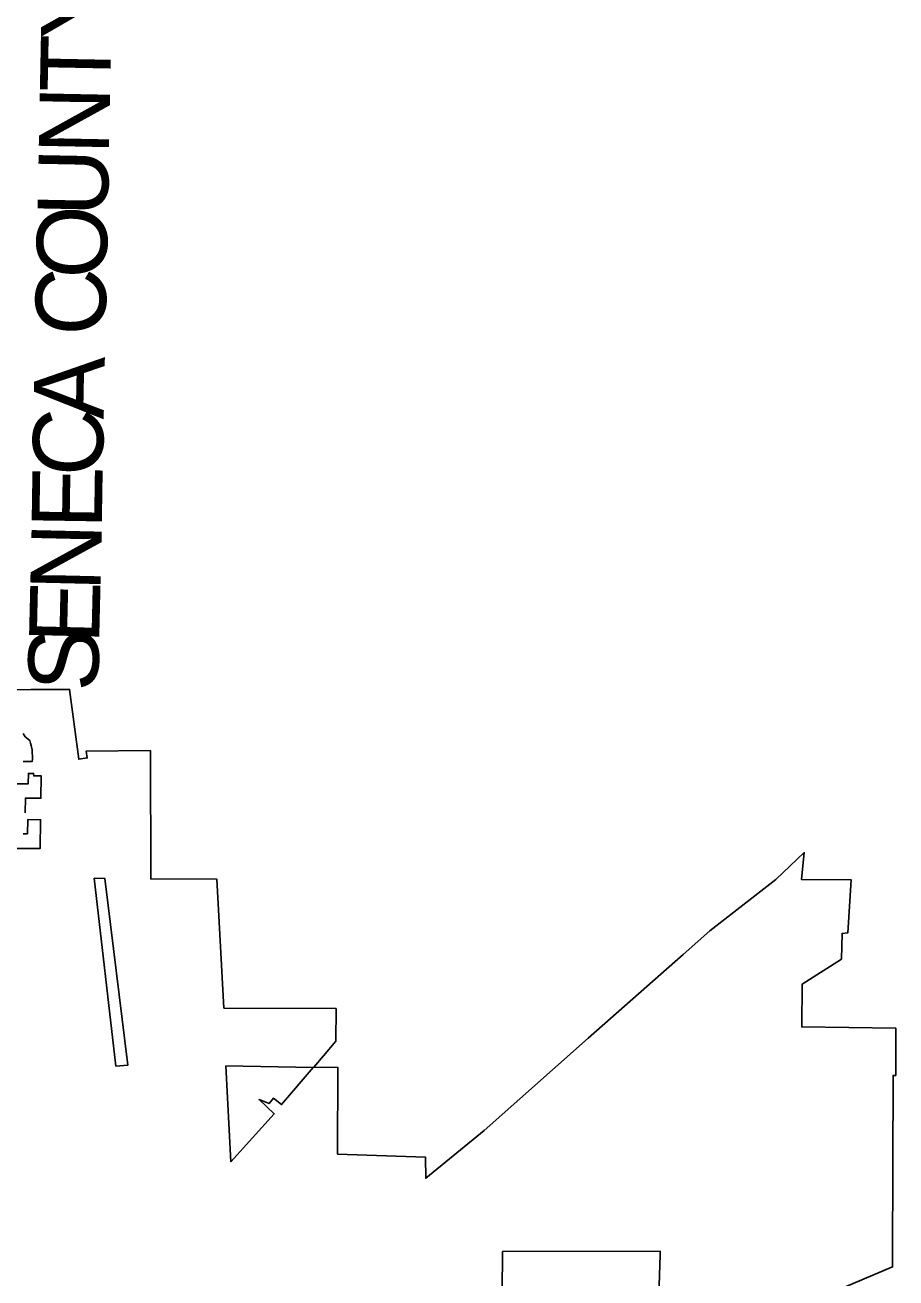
# Model space of a CAD drawing. Extents: x 1443599 to 1910620, y 1028088 to 1361369.
# Drawn here: x 1716010 to 1728408, y 1154532 to 1172379 of the extents above; entities that cross this region are included whole.
import ezdxf

# ---------------------------------------------------------------- set-up
doc = ezdxf.new("R2010")
doc.units = 0
doc.layers.add('GM_X_Adjacent_County_Text', color=7, linetype='Continuous')
doc.layers.add('GM_X_Corporation', color=7, linetype='Continuous')

msp = doc.modelspace()

# ---------------------------------------------------------------- linework, layer by layer
at = {"layer": 'GM_X_Corporation'}
for points in [[(1715610, 1162911), (1716094, 1162916), (1716644, 1162915), (1716774, 1161921), (1716895, 1161939), (1716881, 1162038), (1717795, 1162044), (1717799, 1160217), (1718739, 1160214), (1718841, 1158376), (1720439, 1158368), (1720434, 1157904), (1720260, 1157698), (1720120, 1157536), (1720464, 1157532), (1720460, 1156296), (1721710, 1156254), (1721714, 1155953), (1722546, 1156634), (1724027, 1157947), (1725378, 1159138), (1725757, 1159477), (1726700, 1160210), (1727102, 1160591), (1727063, 1160208), (1727773, 1160203), (1727722, 1159447), (1727642, 1159439), (1727634, 1159074), (1727074, 1158717), (1727068, 1158109), (1728408, 1158088), (1728406, 1157416), (1728368, 1157417), (1728360, 1154840), (1728360, 1154689), (1724998, 1153266), (1725052, 1154860), (1725053, 1154913), (1722809, 1154907), (1722788, 1152568)], [(1715985, 1161890), (1716111, 1161889), (1716116, 1161920), (1716113, 1162056), (1716097, 1162115), (1716089, 1162152), (1716076, 1162187), (1716012, 1162242), (1715985, 1162286)], [(1716010, 1161157), (1716014, 1161367), (1716235, 1161365), (1716240, 1161684), (1716134, 1161683), (1716132, 1161719), (1716057, 1161719), (1716055, 1161572), (1715810, 1161571)], [(1715795, 1160650), (1716225, 1160651), (1716231, 1161059), (1716047, 1161062), (1716044, 1160859), (1715984, 1160858)]]:
    msp.add_lwpolyline(points, dxfattribs=at)
for points in [[(1716995, 1160226), (1717304, 1157549), (1717472, 1157561), (1717144, 1160223)], [(1718867, 1157555), (1718940, 1156188), (1719557, 1156872), (1719341, 1157074), (1719485, 1157017), (1719548, 1157095), (1719663, 1157001), (1720113, 1157532)]]:
    msp.add_lwpolyline(points, close=True, dxfattribs=at)

# ---------------------------------------------------------------- texts
at = {"layer": 'GM_X_Adjacent_County_Text'}
for s, rotation, p in [('Y', 88.8778, (1717235, 1172162)), ('T', 88.8775, (1717220, 1171414)), ('N', 88.8777, (1717203, 1170530)), ('U', 88.8777, (1717186, 1169645)), ('O', 88.8777, (1717168, 1168761)), ('C', 88.8786, (1717152, 1167947)), ('A', 88.8886, (1717129, 1166760)), ('C', 88.9201, (1717114, 1165946)), ('E', 89.1043, (1717102, 1165199)), ('N', 88.6648, (1717082, 1164306)), ('E', 88.6354, (1717064, 1163558)), ('S', 88.6317, (1717048, 1162880))]:
    msp.add_text(s, height=1000, rotation=rotation, dxfattribs=at).set_placement(p)

doc.saveas('drawing.dxf')
